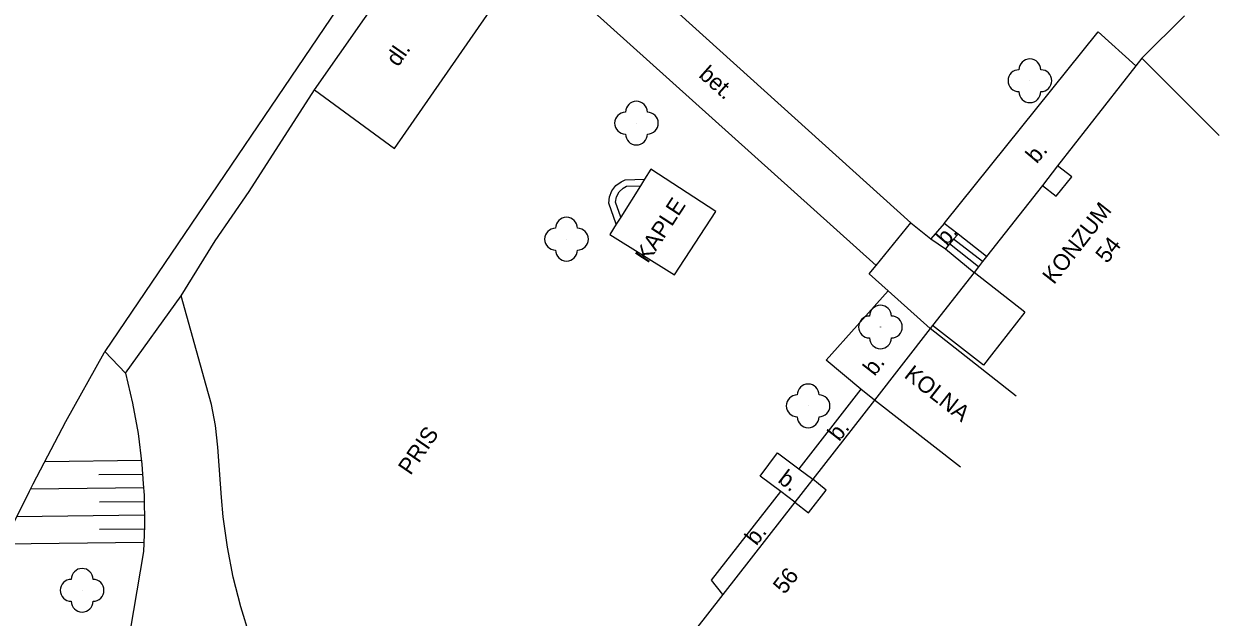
# Model space of a CAD drawing. Extents: x -582162 to -561283, y -1187583 to -1183539.
# Drawn here: x -571127.4 to -571072.7, y -1185006.1 to -1184979 of the extents above; entities that cross this region are included whole.
import ezdxf

# ---------------------------------------------------------------- set-up
doc = ezdxf.new("R2010")
doc.units = 0
for name, color, linetype in [('Vrstva 1', 7, 'Continuous'), ('Vrstva 10', 7, 'Continuous'), ('Vrstva 11', 7, 'Continuous'), ('Vrstva 12', 7, 'Continuous'), ('Vrstva 14', 7, 'Continuous'), ('Vrstva 4', 7, 'Continuous'), ('Vrstva 6', 7, 'Continuous'), ('Vrstva 9', 7, 'Continuous')]:
    doc.layers.add(name, color=color, linetype=linetype)

# ---------------------------------------------------------------- blocks, each defined once
blk = doc.blocks.new('3.130')
at = {"layer": 'Vrstva 1'}
blk.add_circle((0, 0), 0.001, dxfattribs=at)
for centre, start, end in [((0, 1), 0, 180), ((-1, 0), 90, 270), ((1, 0), 270, 90), ((0, -1), 180, 360)]:
    blk.add_arc(centre, 1, start, end, dxfattribs=at)

msp = doc.modelspace()

# ---------------------------------------------------------------- linework, layer by layer
at = {"layer": 'Vrstva 10'}
for points in [[(-571105.52, -1184971.14), (-571086.78, -1184988.05)], [(-571107.13, -1184973.14), (-571088.37, -1184990.01)], [(-571110.6, -1184974.65), (-571123.67, -1184993.94)], [(-571114.08, -1184981.97), (-571109.49, -1184975.42)], [(-571110.41, -1184984.65), (-571105.81, -1184978.02)], [(-571085.26, -1184988.09), (-571078.21, -1184979.32), (-571076.48, -1184980.87)], [(-571117.07, -1184986.62), (-571114.08, -1184981.97)], [(-571114.08, -1184981.97), (-571110.41, -1184984.65)], [(-571100.26, -1184988.11), (-571100.6, -1184987.16), (-571100.57, -1184986.86), (-571100.46, -1184986.59), (-571100.28, -1184986.35), (-571100.04, -1184986.17), (-571099.85, -1184986.08), (-571098.97, -1184986.06)], [(-571118.62, -1184988.88), (-571117.07, -1184986.62)], [(-571100.06, -1184987.79), (-571100.3, -1184987.11), (-571100.25, -1184986.86), (-571100.13, -1184986.64), (-571099.95, -1184986.46), (-571099.79, -1184986.38), (-571099.16, -1184986.36)], [(-571087.81, -1184991.17), (-571088.68, -1184990.39), (-571088.37, -1184990.01), (-571086.78, -1184988.05), (-571085.86, -1184988.79)], [(-571085.26, -1184988.09), (-571085.86, -1184988.79)], [(-571084.62, -1184988.57), (-571085.26, -1184988.09)], [(-571120.17, -1184991.39), (-571118.62, -1184988.88)], [(-571085.86, -1184988.79), (-571085.2, -1184989.24)], [(-571085.01, -1184989.02), (-571085.2, -1184989.24)], [(-571084.82, -1184988.8), (-571085.01, -1184989.02)], [(-571083.68, -1184990.07), (-571085.01, -1184989.02)], [(-571084.62, -1184988.57), (-571084.82, -1184988.8)], [(-571083.5, -1184989.83), (-571084.82, -1184988.8)], [(-571083.31, -1184989.59), (-571084.62, -1184988.57)], [(-571085.2, -1184989.24), (-571083.88, -1184990.32)], [(-571089.07, -1184995.66), (-571090.66, -1184994.34), (-571087.81, -1184991.17)], [(-571085.9, -1184992.89), (-571087.81, -1184991.17)], [(-571122.73, -1184994.93), (-571120.17, -1184991.39)], [(-571118.38, -1185000), (-571118.5, -1184998.32), (-571118.61, -1184997.33), (-571118.79, -1184996.36), (-571119.03, -1184995.49), (-571120.17, -1184991.39)], [(-571126.95, -1185000), (-571125.45, -1184997.14), (-571123.7, -1184994), (-571123.67, -1184993.94)], [(-571123.67, -1184993.94), (-571122.73, -1184994.93)], [(-571122.73, -1184994.93), (-571122.4, -1184996.3), (-571122.14, -1184997.69), (-571121.97, -1184999.1), (-571121.91, -1185000)], [(-571089.07, -1184995.66), (-571091.91, -1184999.31)], [(-571088.45, -1184996.17), (-571089.07, -1184995.66)], [(-571093.2, -1185000), (-571093.68, -1184999.64), (-571092.88, -1184998.58), (-571091.91, -1184999.31)], [(-571091.91, -1184999.31), (-571091.27, -1184999.79)], [(-571136.81, -1185023.55), (-571135.65, -1185020.14), (-571134.41, -1185016.77), (-571133.1, -1185013.41), (-571131.72, -1185010.09), (-571130.26, -1185006.8), (-571128.73, -1185003.55), (-571127.12, -1185000.33), (-571126.95, -1185000)], [(-571121.91, -1185000), (-571121.87, -1185000.51), (-571121.85, -1185001.92), (-571121.9, -1185003.09), (-571122.51, -1185006.69), (-571122.92, -1185011.45), (-571124.39, -1185028.42), (-571124.45, -1185028.87), (-571124.57, -1185030.14), (-571124.6, -1185031.41), (-571124.56, -1185032.68), (-571124.43, -1185033.95), (-571124.23, -1185035.2), (-571124.06, -1185036.16), (-571123.77, -1185037.47), (-571123.39, -1185038.76), (-571122.94, -1185040.02), (-571122.05, -1185041.51), (-571121.09, -1185042.95), (-571120.06, -1185044.35), (-571118.97, -1185045.7), (-571117.82, -1185047), (-571116.89, -1185047.97)], [(-571111.53, -1185017.88), (-571114.62, -1185012.49), (-571117.03, -1185006.97), (-571117.45, -1185005.63), (-571117.8, -1185004.27), (-571118.06, -1185002.89), (-571118.25, -1185001.5), (-571118.33, -1185000.62), (-571118.38, -1185000)], [(-571092.73, -1185000.35), (-571093.2, -1185000)], [(-571095.38, -1185005.06), (-571095.9, -1185004.4), (-571092.73, -1185000.35)], [(-571092.09, -1185000.84), (-571092.73, -1185000.35)]]:
    msp.add_lwpolyline(points, dxfattribs=at)
at = {"layer": 'Vrstva 12'}
for points in [[(-571126.42, -1184998.98), (-571121.98, -1184998.92)], [(-571123.94, -1184999.57), (-571121.92, -1184999.55)], [(-571127.07, -1185000.23), (-571121.88, -1185000.17)], [(-571123.92, -1185000.82), (-571121.85, -1185000.8)], [(-571127.71, -1185001.49), (-571121.85, -1185001.42)], [(-571123.91, -1185002.07), (-571121.85, -1185002.05)], [(-571128.34, -1185002.75), (-571121.88, -1185002.67)]]:
    msp.add_lwpolyline(points, dxfattribs=at)
at = {"layer": 'Vrstva 4'}
for points in [[(-571074.26, -1184978.58), (-571076.2, -1184980.52)], [(-571076.2, -1184980.52), (-571076.48, -1184980.87)], [(-571072.67, -1184984.06), (-571076.2, -1184980.52)], [(-571076.48, -1184980.87), (-571080.06, -1184985.44)], [(-571100.26, -1184988.11), (-571100.56, -1184988.58), (-571097.59, -1184990.44), (-571095.7, -1184987.53), (-571098.68, -1184985.59), (-571098.97, -1184986.06)], [(-571080.06, -1184985.44), (-571080.76, -1184986.34)], [(-571080.76, -1184986.34), (-571080.13, -1184986.83), (-571079.41, -1184985.95), (-571080.06, -1184985.44)], [(-571098.97, -1184986.06), (-571099.16, -1184986.36)], [(-571099.16, -1184986.36), (-571100.06, -1184987.79)], [(-571080.76, -1184986.34), (-571083.31, -1184989.59)], [(-571100.06, -1184987.79), (-571100.26, -1184988.11)], [(-571083.31, -1184989.59), (-571083.5, -1184989.83)], [(-571083.68, -1184990.07), (-571083.88, -1184990.32)], [(-571083.5, -1184989.83), (-571083.68, -1184990.07)], [(-571083.88, -1184990.32), (-571085.79, -1184992.75)], [(-571081.56, -1184992.14), (-571083.88, -1184990.32)], [(-571085.9, -1184992.89), (-571088.45, -1184996.17)], [(-571085.79, -1184992.75), (-571085.9, -1184992.89)], [(-571081.96, -1184995.98), (-571085.9, -1184992.89)], [(-571083.09, -1184994.1), (-571083.46, -1184994.57), (-571085.79, -1184992.75)], [(-571088.45, -1184996.17), (-571091.27, -1184999.79)], [(-571084.5, -1184999.24), (-571088.45, -1184996.17)], [(-571091.43, -1185000), (-571092.09, -1185000.84)], [(-571091.27, -1184999.79), (-571091.43, -1185000)], [(-571091, -1185000), (-571091.27, -1184999.79)], [(-571090.65, -1185000.28), (-571091, -1185000)], [(-571092.09, -1185000.84), (-571091.46, -1185001.33), (-571090.65, -1185000.28)], [(-571092.09, -1185000.84), (-571095.38, -1185005.06)], [(-571095.38, -1185005.06), (-571097.27, -1185007.48)]]:
    msp.add_lwpolyline(points, dxfattribs=at)
at = {"layer": 'Vrstva 9'}
msp.add_lwpolyline([(-571081.56, -1184992.14), (-571083.09, -1184994.1)], dxfattribs=at)

# ---------------------------------------------------------------- block references
at = {"layer": 'Vrstva 11', "xscale": 0.5, "yscale": 0.5}
for p in [(-571081.33, -1184981.55), (-571099.34, -1184983.49), (-571102.54, -1184988.8), (-571088.17, -1184992.82), (-571091.48, -1184996.43), (-571124.71, -1185004.87)]:
    msp.add_blockref('3.130', p, dxfattribs=at)

# ---------------------------------------------------------------- texts
at = {"layer": 'Vrstva 14'}
for s, rotation, p in [('dl.', 55.005, (-571110.25, -1184980.95)), ('bet.', 318.472, (-571096.53, -1184981.35)), ('b.', 49.513, (-571081.02, -1184985.38)), ('KAPLE', 56.933, (-571098.82, -1184989.94)), ('KONZUM', 51.916, (-571080.23, -1184990.91)), ('b.', 49.513, (-571085.14, -1184989.13)), ('b.', 52.092, (-571088.44, -1184995.1)), ('KOLNA', 321.92, (-571087.13, -1184995.1)), ('PRIS', 55.585, (-571109.68, -1184999.64)), ('b.', 52, (-571090.06, -1184998.09)), ('b.', 322.989, (-571092.91, -1184999.89)), ('b.', 322.989, (-571092.91, -1184999.89)), ('b.', 52, (-571093.85, -1185002.86))]:
    msp.add_text(s, height=0.75, rotation=rotation, dxfattribs=at).set_placement(p)
at = {"layer": 'Vrstva 6'}
for s, rotation, p in [('54', 51.916, (-571077.8, -1184989.95)), ('56', 52.003, (-571092.56, -1185005.09))]:
    msp.add_text(s, height=0.75, rotation=rotation, dxfattribs=at).set_placement(p)

doc.saveas('drawing.dxf')
